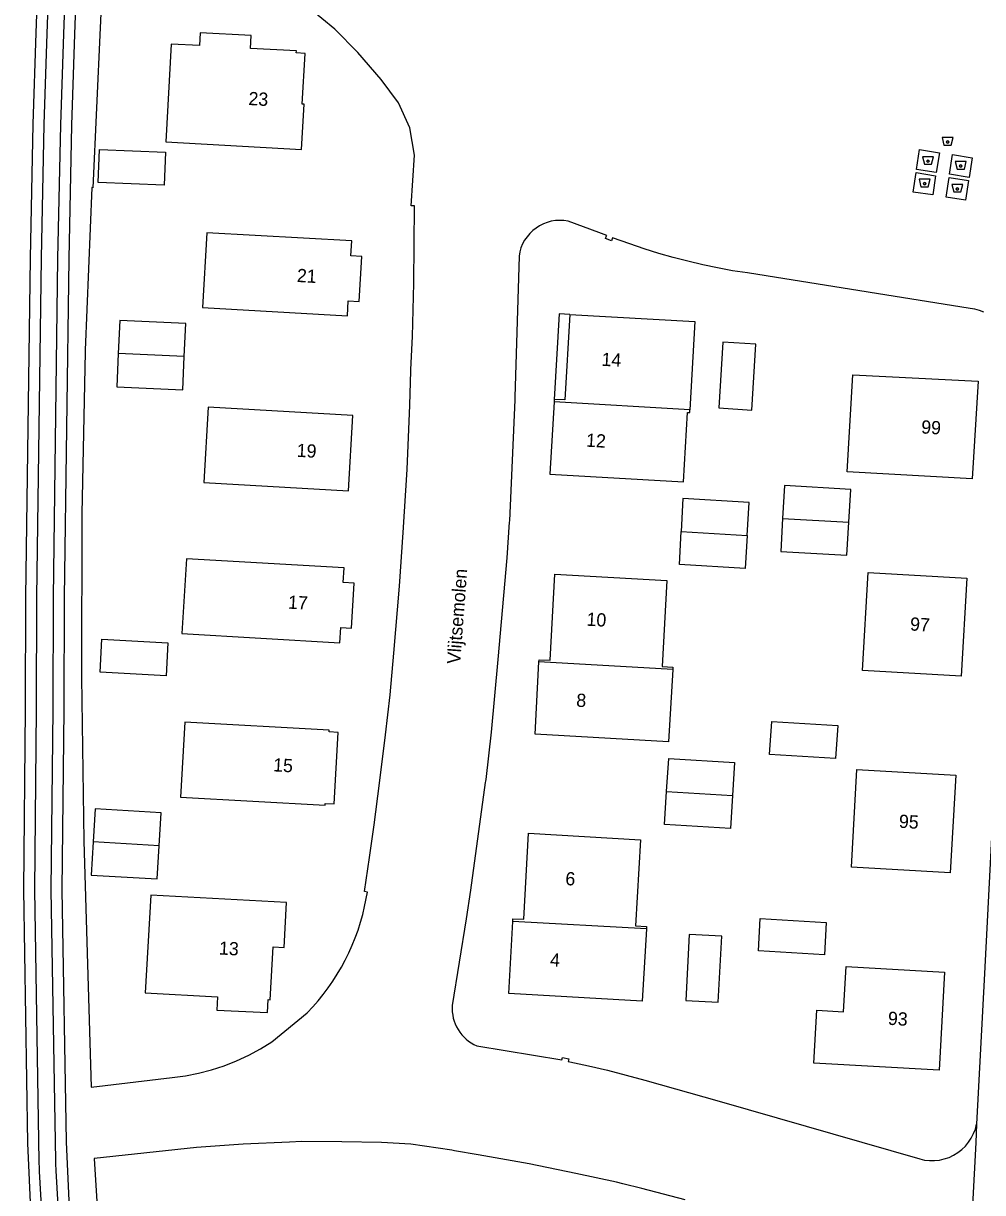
# Model space of a CAD drawing. Extents: x 194485 to 197793, y 468269 to 470822.
# Drawn here: x 194773 to 194860, y 470614.7 to 470720.7 of the extents above; entities that cross this region are included whole.
import ezdxf

# ---------------------------------------------------------------- set-up
doc = ezdxf.new("R2010")
doc.units = 0
for name, color, linetype in [('BGT grensvlak begroeid terreindeel', 7, 'Continuous'), ('BGT grensvlak gebouwinstallatie plus 1', 7, 'Continuous'), ('BGT grensvlak onbegroeid terreindeel', 7, 'Continuous'), ('BGT grensvlak pand op maaiveld', 7, 'Continuous'), ('BGT grensvlak pand op maaiveld LR', 7, 'Continuous'), ('BGT grensvlak waterdeel', 7, 'Continuous'), ('BGT grensvlak wegdeel', 7, 'Continuous'), ('BGT puntobject bak afval apart plaats', 7, 'Continuous'), ('BGT puntobject bak container', 7, 'Continuous'), ('BGT tekst huisnummerreeks', 7, 'Continuous'), ('BGT tekst openbare ruimte label weg', 7, 'Continuous')]:
    doc.layers.add(name, color=color, linetype=linetype)

msp = doc.modelspace()

# ---------------------------------------------------------------- linework, layer by layer
at = {"layer": 'BGT grensvlak begroeid terreindeel'}
msp.add_lwpolyline([(194774.52, 470729.54), (194774.39, 470727.44), (194774.13, 470719.84), (194773.85, 470711.58), (194773.6, 470699.42), (194773.18, 470668.7), (194773.16, 470658.53), (194772.99, 470642.16), (194773.37, 470619.22), (194773.68, 470612.49)], dxfattribs=at)
at = {"layer": 'BGT grensvlak gebouwinstallatie plus 1'}
msp.add_lwpolyline([(194822.54, 470694.32), (194821.57, 470694.37), (194821.13, 470686.61)], dxfattribs=at)
at = {"layer": 'BGT grensvlak onbegroeid terreindeel'}
for points in [[(194779.18, 470744.83), (194778.42, 470736.05), (194777.89, 470727.28), (194777.63, 470719.72), (194777.35, 470711.48), (194777.1, 470699.37), (194776.68, 470668.68), (194776.66, 470658.51), (194776.49, 470642.17), (194776.87, 470619.32), (194777.17, 470612.65)], [(194780.28, 470727.59), (194779.29, 470705.81), (194779.19, 470705.82), (194778.6, 470691.08), (194778.6, 470690.92), (194778.3, 470676.24), (194778.3, 470676.22), (194778.26, 470661.42), (194778.26, 470661.4), (194778.47, 470646.6), (194778.47, 470646.58), (194779.14, 470624.27)], [(194779.14, 470624.27), (194786.5, 470625.15), (194787.7, 470625.32), (194788.88, 470625.55), (194790.05, 470625.86), (194791.21, 470626.23), (194792.33, 470626.67), (194793.43, 470627.18), (194794.5, 470627.75), (194795.53, 470628.38), (194798.73, 470631.01), (194799.24, 470631.55), (194799.72, 470632.11), (194800.19, 470632.69), (194800.63, 470633.28), (194801.05, 470633.89), (194801.45, 470634.51), (194801.83, 470635.15), (194802.18, 470635.8), (194802.51, 470636.46), (194802.81, 470637.14), (194803.09, 470637.83), (194803.34, 470638.52), (194803.57, 470639.23), (194803.77, 470639.94), (194803.94, 470640.66), (194804.21, 470641.97), (194803.94, 470642.01), (194804.39, 470645.11), (194804.42, 470645.31), (194804.8, 470648.06), (194805.29, 470651.84), (194805.82, 470656.22), (194806.26, 470659.85), (194806.58, 470663.62), (194807.09, 470669.69), (194807.42, 470674.57), (194807.81, 470680.27), (194808.04, 470686.09), (194808.13, 470689.2), (194808.14, 470689.34), (194808.27, 470692.32), (194808.41, 470697.15), (194808.47, 470704.17), (194808.17, 470704.18), (194808.46, 470708.75), (194808.04, 470711.25), (194807, 470713.5), (194805.43, 470715.61), (194803.33, 470718.07), (194801.24, 470720.18), (194798.89, 470722.11)], [(194854.27, 470709.26), (194856.06, 470708.98), (194855.77, 470707.19), (194854, 470707.46), (194854.27, 470709.26)], [(194857.24, 470708.81), (194859.03, 470708.53), (194858.77, 470706.75), (194856.98, 470707.03), (194857.24, 470708.81)], [(194853.96, 470707.19), (194855.72, 470706.9), (194855.47, 470705.15), (194853.68, 470705.4), (194853.96, 470707.19)], [(194856.95, 470706.73), (194858.71, 470706.45), (194858.44, 470704.68), (194856.68, 470704.95), (194856.95, 470706.73)], [(194860.1, 470694.54), (194859.69, 470694.69), (194859.27, 470694.8), (194858.85, 470694.87), (194840.35, 470697.81), (194838.65, 470698.08), (194837.29, 470698.29), (194835.94, 470698.54), (194834.6, 470698.83), (194833.26, 470699.14), (194831.93, 470699.48), (194830.61, 470699.86), (194829.3, 470700.27), (194828, 470700.71), (194826.43, 470701.28), (194826.43, 470701.26), (194826.33, 470701), (194825.79, 470701.2), (194825.88, 470701.46), (194825.89, 470701.48), (194825.18, 470701.74), (194822.39, 470702.78), (194822.01, 470702.84), (194821.63, 470702.85), (194821.25, 470702.83), (194820.87, 470702.77), (194820.5, 470702.67), (194820.15, 470702.53), (194819.81, 470702.36), (194819.49, 470702.15), (194819.19, 470701.92), (194818.91, 470701.65), (194818.67, 470701.36), (194818.45, 470701.05), (194818.27, 470700.71), (194818.12, 470700.36), (194818.01, 470700), (194817.94, 470699.62), (194817.57, 470686.83), (194817.56, 470686.59), (194817.07, 470675.62), (194817.06, 470675.5), (194816.85, 470672.26), (194816.01, 470663.04), (194815.4, 470656.45), (194814.92, 470652.17), (194814.89, 470652.03), (194814.87, 470651.9), (194813.55, 470642.15), (194813.14, 470639.55), (194811.89, 470631.67), (194811.88, 470631.39), (194811.89, 470631.11), (194811.93, 470630.82), (194811.98, 470630.54), (194812.06, 470630.27), (194812.16, 470630.01), (194812.28, 470629.75), (194812.42, 470629.5), (194812.57, 470629.26), (194812.75, 470629.04), (194812.94, 470628.83), (194813.14, 470628.63), (194813.36, 470628.45), (194813.6, 470628.29), (194813.84, 470628.15), (194814.1, 470628.02), (194821.83, 470626.75), (194821.88, 470626.98), (194822.46, 470626.86), (194822.41, 470626.62), (194822.54, 470626.58), (194824.25, 470626.21), (194825.96, 470625.81), (194827.66, 470625.38), (194829.35, 470624.92), (194836.08, 470623.01), (194854.28, 470617.78), (194854.72, 470617.68), (194855.17, 470617.63), (194855.62, 470617.63), (194856.07, 470617.68), (194856.51, 470617.78), (194856.94, 470617.92), (194857.35, 470618.11), (194857.74, 470618.35), (194858.1, 470618.63), (194858.42, 470618.94), (194858.71, 470619.29), (194858.96, 470619.67), (194859.17, 470620.07), (194859.33, 470620.49), (194859.44, 470620.93)], [(194833.02, 470614.07), (194829.09, 470615.09), (194827.35, 470615.53), (194826.79, 470615.67), (194823.08, 470616.46), (194818.85, 470617.32), (194814.25, 470618.14), (194812.1, 470618.52), (194811.86, 470618.56), (194808.14, 470619.11), (194805.46, 470619.26), (194801.88, 470619.32), (194798.25, 470619.36), (194797.13, 470619.31), (194792.93, 470619.12), (194788.68, 470618.81), (194779.4, 470617.81), (194780.75, 470596.47)]]:
    msp.add_lwpolyline(points, dxfattribs=at)
at = {"layer": 'BGT grensvlak pand op maaiveld'}
for p, q in [((194821.13, 470686.61), (194821.12, 470686.39)), ((194847.85, 470675.48), (194848.02, 470678.47)), ((194819.4, 470656.29), (194819.75, 470662.83)), ((194837.31, 470650.73), (194837.12, 470647.73)), ((194829.49, 470638.62), (194829.11, 470632.08))]:
    msp.add_line(p, q, dxfattribs=at)
for points in [[(194798.21, 470709.27), (194798.45, 470713.37), (194798.28, 470713.38), (194798.54, 470717.99), (194797.74, 470718.03), (194797.75, 470718.21), (194793.59, 470718.44), (194793.65, 470719.6), (194789.03, 470719.85), (194788.96, 470718.69), (194786.4, 470718.83), (194785.9, 470709.96), (194785.91, 470709.96), (194798.21, 470709.27)], [(194779.9, 470709.27), (194785.89, 470709.04), (194785.77, 470706.04), (194779.78, 470706.28), (194779.9, 470709.27)], [(194802.38, 470694.21), (194802.46, 470695.56), (194803.43, 470695.5), (194803.68, 470699.59), (194802.69, 470699.65), (194802.77, 470700.98), (194789.64, 470701.73), (194789.25, 470694.94), (194802.38, 470694.21)], [(194787.58, 470690.5), (194787.71, 470693.5), (194781.74, 470693.78), (194781.6, 470690.77)], [(194822.54, 470694.32), (194822.11, 470686.57), (194821.13, 470686.61)], [(194822.54, 470694.32), (194833.89, 470693.67), (194833.43, 470685.69)], [(194836.05, 470685.85), (194839.06, 470685.66), (194839.42, 470691.63), (194836.41, 470691.82), (194836.05, 470685.85)], [(194781.6, 470690.77), (194781.47, 470687.76), (194787.44, 470687.49), (194787.58, 470690.5)], [(194847.71, 470680.06), (194848.22, 470688.86), (194859.57, 470688.29), (194859.05, 470679.42), (194847.71, 470680.06)], [(194821.12, 470686.39), (194820.74, 470679.85), (194832.85, 470679.16), (194833.21, 470685.44), (194833.42, 470685.43), (194833.43, 470685.69)], [(194802.49, 470678.34), (194802.86, 470685.17), (194789.74, 470685.93), (194789.37, 470679.1), (194802.49, 470678.34)], [(194848.02, 470678.47), (194842.03, 470678.82), (194841.85, 470675.84)], [(194838.64, 470674.29), (194838.82, 470677.27), (194832.81, 470677.65), (194832.65, 470674.65)], [(194841.85, 470675.84), (194841.68, 470672.85), (194847.67, 470672.5), (194847.85, 470675.48)], [(194838.64, 470674.29), (194838.45, 470671.3), (194832.48, 470671.65), (194832.65, 470674.65)], [(194801.69, 470664.57), (194801.77, 470665.94), (194802.75, 470665.89), (194802.99, 470669.98), (194801.99, 470670.04), (194802.08, 470671.37), (194787.77, 470672.18), (194787.37, 470665.39), (194801.69, 470664.57)], [(194819.75, 470662.83), (194819.76, 470663.03), (194820.76, 470662.98), (194821.19, 470670.79), (194831.36, 470670.2), (194830.91, 470662.4), (194831.9, 470662.34), (194831.89, 470662.13)], [(194849.08, 470662.06), (194849.6, 470670.94), (194858.56, 470670.43), (194858.04, 470661.55), (194849.08, 470662.06)], [(194785.93, 470661.56), (194779.95, 470661.9), (194780.12, 470664.9), (194786.1, 470664.55), (194785.93, 470661.56)], [(194831.89, 470662.13), (194831.5, 470655.59), (194819.4, 470656.29)], [(194840.86, 470657.42), (194846.84, 470657.06), (194846.65, 470654.06), (194840.67, 470654.44), (194840.86, 470657.42)], [(194801.18, 470649.95), (194801.54, 470656.43), (194800.72, 470656.48), (194800.73, 470656.63), (194787.62, 470657.37), (194787.24, 470650.57), (194800.36, 470649.84), (194800.36, 470649.99), (194801.18, 470649.95)], [(194831.33, 470651.09), (194831.52, 470654.08), (194837.49, 470653.72), (194837.31, 470650.73)], [(194857.05, 470643.7), (194848.08, 470644.21), (194848.57, 470653.09), (194857.54, 470652.56), (194857.05, 470643.7)], [(194837.12, 470647.73), (194831.14, 470648.1), (194831.33, 470651.09)], [(194785.3, 470646.16), (194785.49, 470649.15), (194779.51, 470649.51), (194779.32, 470646.51)], [(194817.38, 470639.31), (194817.39, 470639.55), (194818.37, 470639.5), (194818.8, 470647.29), (194828.96, 470646.7), (194828.51, 470638.91), (194829.51, 470638.85), (194829.49, 470638.62)], [(194779.32, 470646.51), (194779.14, 470643.51), (194785.12, 470643.16), (194785.3, 470646.16)], [(194796.85, 470641.01), (194784.54, 470641.7), (194784.05, 470632.82), (194790.61, 470632.46), (194790.55, 470631.27), (194795.13, 470631.05), (194795.2, 470632.22), (194795.38, 470632.21), (194795.65, 470636.99), (194796.63, 470636.93), (194796.85, 470641.01)], [(194839.81, 470639.56), (194845.79, 470639.21), (194845.64, 470636.29), (194839.66, 470636.64), (194839.81, 470639.56)], [(194829.11, 470632.08), (194817.01, 470632.77), (194817.38, 470639.31)], [(194833.06, 470632.14), (194836, 470631.98), (194836.32, 470637.96), (194833.38, 470638.11), (194833.06, 470632.14)], [(194844.95, 470631.25), (194847.38, 470631.11), (194847.61, 470635.21), (194856.54, 470634.7), (194856.05, 470625.83), (194844.69, 470626.47), (194844.95, 470631.25)]]:
    msp.add_lwpolyline(points, dxfattribs=at)
at = {"layer": 'BGT grensvlak pand op maaiveld LR'}
for p, q in [((194787.58, 470690.5), (194781.6, 470690.77)), ((194833.43, 470685.69), (194821.12, 470686.39)), ((194841.85, 470675.84), (194847.85, 470675.48)), ((194832.65, 470674.65), (194838.64, 470674.29)), ((194831.89, 470662.13), (194819.75, 470662.83)), ((194831.33, 470651.09), (194837.31, 470650.73)), ((194785.3, 470646.16), (194779.32, 470646.51)), ((194829.49, 470638.62), (194817.38, 470639.31))]:
    msp.add_line(p, q, dxfattribs=at)
at = {"layer": 'BGT grensvlak waterdeel'}
for points in [[(194776.69, 470745.03), (194775.93, 470736.23), (194775.39, 470727.4), (194775.13, 470719.8), (194774.85, 470711.55), (194774.6, 470699.41), (194774.18, 470668.7), (194774.16, 470658.52), (194773.99, 470642.16), (194774.4, 470617.55)], [(194778.19, 470744.92), (194777.42, 470736.12), (194776.89, 470727.33), (194776.63, 470719.75), (194776.35, 470711.51), (194776.1, 470699.38), (194775.68, 470668.68), (194775.66, 470658.51), (194775.49, 470642.16), (194775.9, 470617.61)], [(194774.43, 470616.64), (194775.16, 470604.14), (194775.55, 470598.49)], [(194775.93, 470616.69), (194776.66, 470604.24), (194777.03, 470598.8)]]:
    msp.add_lwpolyline(points, dxfattribs=at)
for centre, radius, start, end in [((194795.61, 470617.88), 21.21, 180.8914, 183.3647), ((194798.72, 470618.02), 22.82, 181.0412, 183.34)]:
    msp.add_arc(centre, radius, start, end, dxfattribs=at)
at = {"layer": 'BGT grensvlak wegdeel'}
for points in [[(194863.04, 470690.55), (194862.79, 470685.59), (194861.84, 470667.24), (194860.98, 470650.45), (194860.15, 470634.57), (194859.44, 470620.93)], [(194859.44, 470620.93), (194859.36, 470619.27), (194858.74, 470607.27), (194858.55, 470603.64)]]:
    msp.add_lwpolyline(points, dxfattribs=at)
at = {"layer": 'BGT puntobject bak afval apart plaats'}
for points in [[(194855.35, 470707.94), (194855.53, 470708.62), (194854.53, 470708.62), (194854.7, 470707.94)], [(194858.33, 470707.5), (194858.5, 470708.18), (194857.5, 470708.18), (194857.68, 470707.5)], [(194855.04, 470705.89), (194855.22, 470706.57), (194854.22, 470706.57), (194854.39, 470705.89)], [(194858.02, 470705.43), (194858.2, 470706.1), (194857.2, 470706.1), (194857.37, 470705.43)]]:
    msp.add_lwpolyline(points, close=True, dxfattribs=at)
for centre in [(194855.03, 470708.22), (194858, 470707.78), (194854.72, 470706.17), (194857.7, 470705.7)]:
    msp.add_circle(centre, 0.1, dxfattribs=at)
for centre, start, end in [((194855.03, 470708.22), 0, 180), ((194855.03, 470708.22), 180, 0), ((194858, 470707.78), 0, 180), ((194858, 470707.78), 180, 0), ((194854.72, 470706.17), 0, 180), ((194854.72, 470706.17), 180, 0), ((194857.7, 470705.7), 0, 180), ((194857.7, 470705.7), 180, 0)]:
    msp.add_arc(centre, 0.1, start, end, dxfattribs=at)
at = {"layer": 'BGT puntobject bak container'}
msp.add_lwpolyline([(194857.13, 470709.68), (194857.31, 470710.36), (194856.31, 470710.36), (194856.48, 470709.68)], close=True, dxfattribs=at)
msp.add_circle((194856.81, 470709.96), 0.1, dxfattribs=at)
for start, end in [(0, 180), (180, 0)]:
    msp.add_arc((194856.81, 470709.96), 0.1, start, end, dxfattribs=at)

# ---------------------------------------------------------------- texts
at = {"layer": 'BGT tekst huisnummerreeks'}
for s, rotation, p in [('23', 356.8, (194793.38, 470713.31)), ('21', 356.7, (194797.77, 470697.27)), ('14', 356.9, (194825.4, 470689.67)), ('99', 356.7, (194854.39, 470683.54)), ('12', 356.7, (194824, 470682.34)), ('19', 356.9, (194797.76, 470681.42)), ('17', 356.7, (194796.97, 470667.66)), ('10', 356.9, (194824.04, 470666.11)), ('97', 356.6, (194853.38, 470665.68)), ('8', 356.9, (194823.11, 470658.77)), ('15', 356.8, (194795.62, 470652.91)), ('95', 356.8, (194852.37, 470647.8)), ('6', 356.9, (194822.12, 470642.6)), ('13', 356.8, (194790.71, 470636.31)), ('4', 356.8, (194820.73, 470635.24)), ('93', 356.8, (194851.37, 470629.94))]:
    msp.add_text(s, height=1.2, rotation=rotation, dxfattribs=at).set_placement(p)
at = {"layer": 'BGT tekst openbare ruimte label weg'}
msp.add_text('Vlijtsemolen', height=1.2, rotation=85.7, dxfattribs=at).set_placement((194812.6, 470662.6))

doc.saveas('drawing.dxf')
